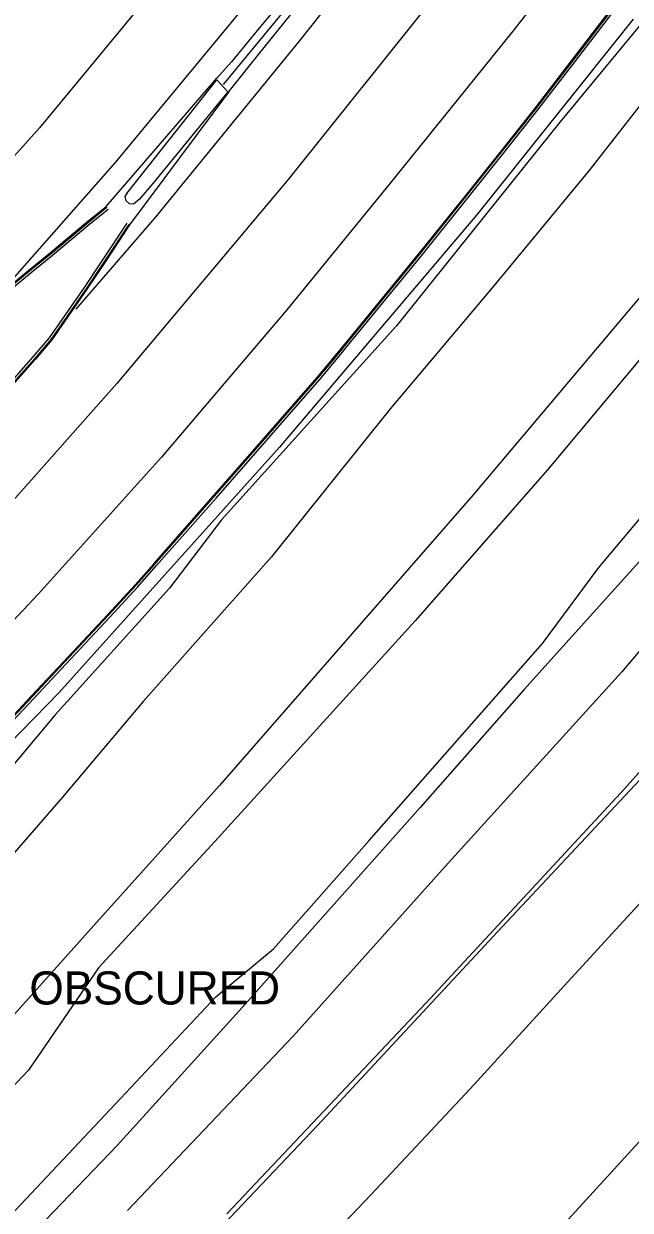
# Model space of a CAD drawing. Extents: x 368532 to 392481, y 10654822 to 10676899.
# Drawn here: x 389387.1 to 389478.8, y 10655893.3 to 10656072.6 of the extents above; entities that cross this region are included whole.
import ezdxf

# ---------------------------------------------------------------- set-up
doc = ezdxf.new("R2010")
doc.units = 0
for name, color, linetype in [('p_drainage conc drain', 7, 'Continuous'), ('p_drainage water', 7, 'Continuous'), ('p_dtm obscured area', 7, 'Continuous'), ('p_railroad rr control', 7, 'Continuous'), ('p_road - paved curb', 7, 'Continuous'), ('p_road bridge end', 7, 'Continuous'), ('p_road conc barrier', 7, 'Continuous'), ('p_road dirt road', 7, 'Continuous'), ('p_road guard rails', 7, 'Continuous'), ('p_road paint stripe', 7, 'Continuous'), ('p_structure fence', 7, 'Continuous')]:
    doc.layers.add(name, color=color, linetype=linetype)

msp = doc.modelspace()

# ---------------------------------------------------------------- linework, layer by layer
at = {"layer": 'p_drainage conc drain'}
for p, q in [((389480.94, 10655959.12), (389458.7, 10655935.34)), ((389458.7, 10655935.34), (389431.41, 10655906.02)), ((389431.41, 10655906.02), (389405.33, 10655878.54))]:
    msp.add_line(p, q, dxfattribs=at)
at = {"layer": 'p_drainage water'}
for p, q in [((389469.32, 10655927.79), (389490.81, 10655951.23)), ((389454.58, 10655911.64), (389469.32, 10655927.79)), ((389477.39, 10655900.66), (389490.07, 10655914.52)), ((389439.59, 10655895.63), (389454.58, 10655911.64)), ((389467.28, 10655889.6), (389477.39, 10655900.66)), ((389424.34, 10655879.73), (389439.59, 10655895.63))]:
    msp.add_line(p, q, dxfattribs=at)
at = {"layer": 'p_dtm obscured area'}
for points in [[(389755.68, 10656419.74), (389747.73, 10656409.21), (389733.66, 10656382.68), (389717.53, 10656350.98), (389699.55, 10656319), (389683.06, 10656292.17), (389669.67, 10656272.22), (389653.76, 10656247.4), (389638.13, 10656225.2), (389620.38, 10656201.31), (389604.19, 10656178.84), (389588.01, 10656157.83), (389573.1, 10656138.31), (389548.79, 10656107.35), (389527.19, 10656080.64), (389509.88, 10656058.48), (389491.74, 10656035.66), (389466.23, 10656005.16), (389446.22, 10655982.33), (389415.95, 10655949), (389398.39, 10655929.9)], [(389401.78, 10655910.19), (389416.09, 10655925.53), (389424.85, 10655932.8), (389439.28, 10655949.17), (389465.51, 10655978.93), (389474.02, 10655990.43), (389495.08, 10656015.47), (389514.91, 10656039.71), (389533.58, 10656062.61), (389545.3, 10656075.95), (389558.19, 10656090.81), (389587.75, 10656128.23), (389612.14, 10656159.7), (389634.98, 10656189.88), (389660.17, 10656224.56), (389679.57, 10656253.47), (389706.22, 10656295.59), (389731.76, 10656339.18), (389744.26, 10656360.74), (389759.7, 10656390.85), (389770.07, 10656411.89)], [(389398.39, 10655929.9), (389387.79, 10655914.44), (389352.45, 10655877.19), (389318.4, 10655843.73), (389291.04, 10655818.93), (389274.52, 10655804.37), (389255.97, 10655789.79), (389232.34, 10655771.27), (389216.7, 10655760.53), (389195.11, 10655746.64), (389172.75, 10655732.92), (389148.89, 10655719.58), (389132.11, 10655710.56), (389115.04, 10655702.06), (389101.88, 10655696.1), (389096.73, 10655693.74), (389084.08, 10655688.47), (389073.36, 10655684.06), (389066.96, 10655681.45)], [(389072.66, 10655665.91), (389100.05, 10655678.44), (389117.8, 10655686.5), (389163.15, 10655711.35), (389173.15, 10655718.04), (389189.36, 10655728.65), (389225.55, 10655751.08), (389239.35, 10655758.87), (389253.93, 10655769.8), (389279.27, 10655790.27), (389304.92, 10655813.27), (389338.05, 10655843.75), (389363.71, 10655870.12), (389384.2, 10655891.56), (389401.78, 10655910.19)]]:
    msp.add_lwpolyline(points, dxfattribs=at)
at = {"layer": 'p_railroad rr control'}
for points in [[(389747.5, 10656423.92), (389738.49, 10656405.46), (389725.98, 10656380.73), (389714.93, 10656359.4), (389699.36, 10656331.17), (389682.65, 10656302.87), (389667.08, 10656278.05), (389650.03, 10656251.96), (389633.92, 10656228.64), (389617.32, 10656205.32), (389598.88, 10656180.47), (389580.67, 10656156.21), (389550.32, 10656117.44), (389520.79, 10656080.08), (389488.18, 10656040.71), (389455.01, 10656001.37), (389416.68, 10655957.44), (389397.66, 10655936.32)], [(389397.66, 10655936.32), (389382.61, 10655919.52), (389362.55, 10655898.28), (389336.74, 10655871.07), (389319.9, 10655854.34), (389304.04, 10655839.55), (389291.32, 10655828.02), (389280.25, 10655818.42), (389265.81, 10655806.28), (389251.24, 10655795.14), (389230.34, 10655779.25), (389207.01, 10655762.28), (389192.03, 10655752.79), (389173.82, 10655741.7), (389153.38, 10655729.97), (389137.39, 10655720.96), (389117.28, 10655710.61), (389107.76, 10655705.86), (389092.83, 10655699.33), (389076.78, 10655692.38), (389065.55, 10655687.8)]]:
    msp.add_lwpolyline(points, dxfattribs=at)
at = {"layer": 'p_road - paved curb'}
for p, q in [((389431.82, 10656082.89), (389422.62, 10656071.87)), ((389469.54, 10656066.52), (389477.35, 10656076.73)), ((389469.66, 10656066.43), (389477.47, 10656076.64)), ((389469.94, 10656066.22), (389477.75, 10656076.43)), ((389422.54, 10656067.93), (389427.46, 10656074.01)), ((389422.62, 10656071.87), (389418.49, 10656066.84)), ((389418.49, 10656066.84), (389416.28, 10656064.34)), ((389418.2, 10656062.45), (389422.54, 10656067.93)), ((389464.41, 10656059.87), (389469.54, 10656066.52)), ((389464.53, 10656059.78), (389469.66, 10656066.43)), ((389464.8, 10656059.56), (389469.94, 10656066.22)), ((389399.53, 10656044.97), (389416.28, 10656064.34)), ((389418.2, 10656062.45), (389403.08, 10656042.18)), ((389459.28, 10656053.4), (389464.41, 10656059.87)), ((389459.4, 10656053.31), (389464.53, 10656059.78)), ((389459.67, 10656053.09), (389464.8, 10656059.56)), ((389453.88, 10656046.65), (389459.28, 10656053.4)), ((389454, 10656046.56), (389459.4, 10656053.31)), ((389454.27, 10656046.34), (389459.67, 10656053.09)), ((389446.76, 10656037.79), (389453.88, 10656046.65)), ((389446.88, 10656037.7), (389454, 10656046.56)), ((389447.15, 10656037.47), (389454.27, 10656046.34)), ((389396.46, 10656042.48), (389399.53, 10656044.97)), ((389396.56, 10656042.36), (389399.62, 10656044.85)), ((389396.78, 10656042.09), (389399.84, 10656044.58)), ((389391.11, 10656038), (389396.46, 10656042.48)), ((389391.21, 10656037.88), (389396.56, 10656042.36)), ((389391.43, 10656037.61), (389396.78, 10656042.09)), ((389402.66, 10656042.46), (389399, 10656036.92)), ((389402.95, 10656042.26), (389399.3, 10656036.72)), ((389403.08, 10656042.18), (389399.42, 10656036.64)), ((389388.17, 10656035.62), (389391.11, 10656038)), ((389388.26, 10656035.5), (389391.21, 10656037.88)), ((389388.49, 10656035.23), (389391.43, 10656037.61)), ((389399, 10656036.92), (389396.2, 10656032.75)), ((389399.3, 10656036.72), (389396.49, 10656032.55)), ((389399.42, 10656036.64), (389396.61, 10656032.47)), ((389436.35, 10656025.08), (389446.76, 10656037.79)), ((389436.47, 10656024.98), (389446.88, 10656037.7)), ((389436.74, 10656024.76), (389447.15, 10656037.47)), ((389384.3, 10656032.42), (389388.17, 10656035.62)), ((389384.4, 10656032.31), (389388.26, 10656035.5)), ((389384.65, 10656032.06), (389388.49, 10656035.23)), ((389396.2, 10656032.75), (389390.94, 10656025.13)), ((389396.49, 10656032.55), (389391.22, 10656024.91)), ((389396.61, 10656032.47), (389391.34, 10656024.82)), ((389390.94, 10656025.13), (389388.47, 10656022.24)), ((389391.22, 10656024.91), (389388.74, 10656022.01)), ((389391.34, 10656024.82), (389388.85, 10656021.91)), ((389433.71, 10656021.86), (389436.35, 10656025.08)), ((389433.83, 10656021.76), (389436.47, 10656024.98)), ((389434.1, 10656021.54), (389436.74, 10656024.76)), ((389388.47, 10656022.24), (389381.25, 10656014.08)), ((389388.74, 10656022.01), (389381.51, 10656013.85)), ((389388.85, 10656021.91), (389381.62, 10656013.75)), ((389431.42, 10656019.11), (389433.71, 10656021.86)), ((389431.53, 10656019.01), (389433.83, 10656021.76)), ((389431.8, 10656018.79), (389434.1, 10656021.54)), ((389425.12, 10656011.92), (389431.42, 10656019.11)), ((389425.23, 10656011.82), (389431.53, 10656019.01)), ((389425.5, 10656011.59), (389431.8, 10656018.79)), ((389421.66, 10656007.96), (389425.12, 10656011.92)), ((389421.77, 10656007.86), (389425.23, 10656011.82)), ((389422.04, 10656007.63), (389425.5, 10656011.59)), ((389415.76, 10656001.24), (389421.66, 10656007.96)), ((389415.87, 10656001.14), (389421.77, 10656007.86)), ((389416.14, 10656000.91), (389422.04, 10656007.63)), ((389406.74, 10655990.97), (389415.76, 10656001.24)), ((389406.85, 10655990.87), (389415.87, 10656001.14)), ((389407.12, 10655990.64), (389416.14, 10656000.91)), ((389403.97, 10655987.83), (389406.74, 10655990.97)), ((389404.08, 10655987.73), (389406.85, 10655990.87)), ((389404.34, 10655987.49), (389407.12, 10655990.64)), ((389399.73, 10655983.27), (389403.97, 10655987.83)), ((389399.84, 10655983.17), (389404.08, 10655987.73)), ((389400.1, 10655982.93), (389404.34, 10655987.49)), ((389393.08, 10655976.16), (389399.73, 10655983.27)), ((389393.19, 10655976.06), (389399.84, 10655983.17)), ((389393.45, 10655975.82), (389400.1, 10655982.93)), ((389388.22, 10655970.96), (389393.08, 10655976.16)), ((389388.33, 10655970.86), (389393.19, 10655976.06)), ((389388.58, 10655970.62), (389393.45, 10655975.82)), ((389382.48, 10655964.84), (389388.22, 10655970.96)), ((389382.59, 10655964.74), (389388.33, 10655970.86)), ((389382.84, 10655964.5), (389388.58, 10655970.62))]:
    msp.add_line(p, q, dxfattribs=at)
at = {"layer": 'p_road bridge end'}
for p, q in [((389479.19, 10656073.27), (389455.5, 10656043.67)), ((389455.5, 10656043.67), (389425.75, 10656008.59)), ((389425.75, 10656008.59), (389392.37, 10655971.45)), ((389392.37, 10655971.45), (389379.43, 10655958.2))]:
    msp.add_line(p, q, dxfattribs=at)
at = {"layer": 'p_road conc barrier'}
msp.add_line((389427.68, 10656076.08), (389417.22, 10656063.39), dxfattribs=at)
at = {"layer": 'p_road dirt road'}
for p, q in [((389488.46, 10656082.41), (389467.92, 10656057.46)), ((389489.5, 10656072.18), (389472.48, 10656050.38)), ((389467.92, 10656057.46), (389443.42, 10656026.95)), ((389472.48, 10656050.38), (389457.87, 10656032.67)), ((389457.87, 10656032.67), (389442.48, 10656014.4)), ((389443.42, 10656026.95), (389416.95, 10655997.63)), ((389442.48, 10656014.4), (389424.52, 10655992.04)), ((389416.95, 10655997.63), (389409.12, 10655987.29)), ((389483.87, 10655995.5), (389462.67, 10655971.92)), ((389424.52, 10655992.04), (389405.14, 10655970.17)), ((389492.5, 10655992.41), (389477.48, 10655974.64)), ((389409.12, 10655987.29), (389391.82, 10655968.14)), ((389477.48, 10655974.64), (389451.21, 10655945.74)), ((389462.67, 10655971.92), (389447, 10655954.13)), ((389405.14, 10655970.17), (389392.94, 10655955.72)), ((389391.82, 10655968.14), (389382.89, 10655957.49)), ((389392.94, 10655955.72), (389383.29, 10655944.67)), ((389447, 10655954.13), (389420.12, 10655923.95)), ((389451.21, 10655945.74), (389427.8, 10655919.59)), ((389420.12, 10655923.95), (389401.21, 10655903.07)), ((389427.8, 10655919.59), (389402.74, 10655893.24)), ((389401.21, 10655903.07), (389387.37, 10655888.69))]:
    msp.add_line(p, q, dxfattribs=at)
at = {"layer": 'p_road guard rails'}
for p, q in [((389402.79, 10656047.15), (389416.25, 10656064.11)), ((389416.25, 10656064.11), (389417.94, 10656062.32)), ((389417.94, 10656062.32), (389406.59, 10656048.46)), ((389402.41, 10656046.47), (389402.79, 10656047.15)), ((389406.59, 10656048.46), (389404.52, 10656046.03)), ((389402.57, 10656045.84), (389402.41, 10656046.47)), ((389403.06, 10656045.38), (389402.57, 10656045.84)), ((389403.66, 10656045.32), (389403.06, 10656045.38)), ((389404.52, 10656046.03), (389403.66, 10656045.32))]:
    msp.add_line(p, q, dxfattribs=at)
at = {"layer": 'p_road paint stripe'}
for p, q in [((389482.61, 10656099.45), (389461.22, 10656071.71)), ((389449.62, 10656096.42), (389428.67, 10656069.91)), ((389451.54, 10656079.68), (389427.06, 10656049.06)), ((389404.63, 10656075.2), (389389.47, 10656056.86)), ((389419.57, 10656074.18), (389400.91, 10656051.6)), ((389461.22, 10656071.71), (389442.24, 10656048.22)), ((389428.67, 10656069.91), (389406.89, 10656043.24)), ((389389.47, 10656056.86), (389379.23, 10656045.47)), ((389400.91, 10656051.6), (389380.86, 10656028.9)), ((389427.06, 10656049.06), (389401.14, 10656018.21)), ((389442.24, 10656048.22), (389426.87, 10656029.37)), ((389406.89, 10656043.24), (389394.95, 10656029.44)), ((389426.87, 10656029.37), (389407.88, 10656007.09)), ((389401.14, 10656018.21), (389384.66, 10655999.63)), ((389407.88, 10656007.09), (389389.29, 10655986.45)), ((389389.29, 10655986.45), (389376.15, 10655972.4))]:
    msp.add_line(p, q, dxfattribs=at)
at = {"layer": 'p_structure fence'}
for p, q in [((389506.32, 10655989.23), (389477.94, 10655957.02)), ((389477.94, 10655957.02), (389447.9, 10655924.62)), ((389447.9, 10655924.62), (389417.78, 10655892.73))]:
    msp.add_line(p, q, dxfattribs=at)

# ---------------------------------------------------------------- texts
at = {"layer": 'p_dtm obscured area'}
msp.add_text(' OBSCURED', height=5, dxfattribs=at).set_placement((389386.07, 10655924.37))

doc.saveas('drawing.dxf')
